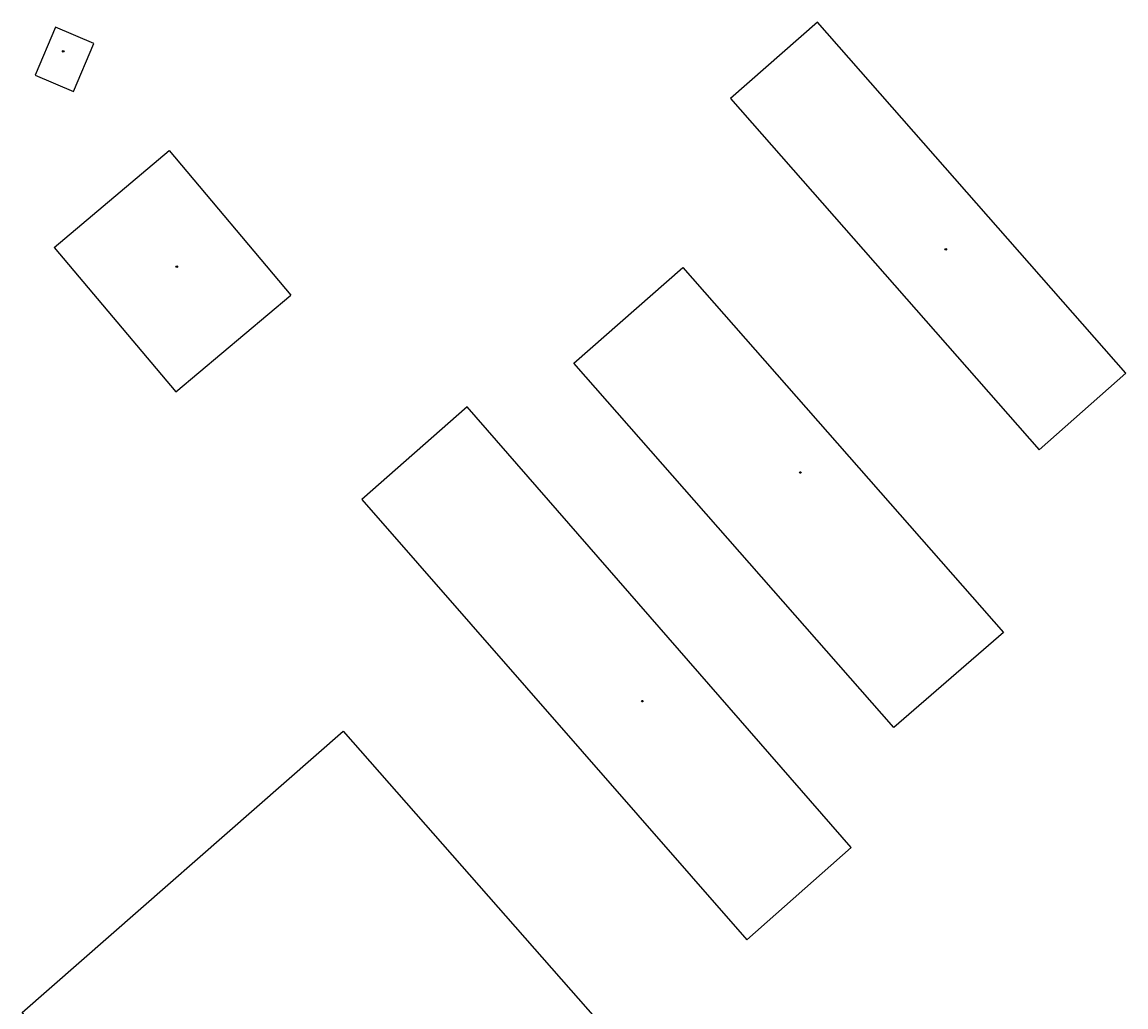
# Model space of a CAD drawing. Extents: x -794191 to -788944, y -1117087 to -1105044.
# Drawn here: x -792687.8 to -792568.7, y -1109379.4 to -1109273.1 of the extents above; entities that cross this region are included whole.
import ezdxf

# ---------------------------------------------------------------- set-up
doc = ezdxf.new("R2010")
doc.units = 0
doc.layers.add('Stavební objekty', color=7, linetype='Continuous')
doc.layers.add('Značky druhů budov', color=7, linetype='Continuous')

msp = doc.modelspace()

# ---------------------------------------------------------------- linework, layer by layer
at = {"layer": 'Stavební objekty'}
msp.add_line((-792639.8, -1109314.6), (-792651.18, -1109324.6), dxfattribs=at)
for points in [[(-792601.98, -1109273.05), (-792611.39, -1109281.32), (-792578.08, -1109319.26), (-792568.7, -1109310.97)], [(-792581.91, -1109338.95), (-792593.76, -1109349.22), (-792628.28, -1109309.88), (-792616.53, -1109299.57)]]:
    msp.add_lwpolyline(points, close=True, dxfattribs=at)
for points in [[(-792680.09, -1109275.37), (-792684.23, -1109273.6), (-792686.44, -1109278.79)], [(-792686.44, -1109278.79), (-792682.3, -1109280.56), (-792680.09, -1109275.37)], [(-792684.36, -1109297.38), (-792671.95, -1109286.93), (-792658.83, -1109302.55)], [(-792684.36, -1109297.38), (-792671.26, -1109312.98), (-792658.83, -1109302.55)], [(-792651.18, -1109324.6), (-792609.62, -1109372.14), (-792598.34, -1109362.17), (-792639.8, -1109314.6)], [(-792638.07, -1109438.23), (-792638.96, -1109439.02), (-792641.35, -1109436.32), (-792640.45, -1109435.52), (-792654.55, -1109419.45), (-792653.78, -1109418.78), (-792687.84, -1109379.99), (-792653.17, -1109349.61), (-792600.38, -1109409.72)]]:
    msp.add_lwpolyline(points, dxfattribs=at)
at = {"layer": 'Značky druhů budov'}
for centre in [(-792683.4, -1109276.22), (-792588.14, -1109297.6), (-792671.14, -1109299.47), (-792603.84, -1109321.69), (-792620.9, -1109346.38)]:
    msp.add_circle(centre, 0.0875, dxfattribs=at)

doc.saveas('drawing.dxf')
